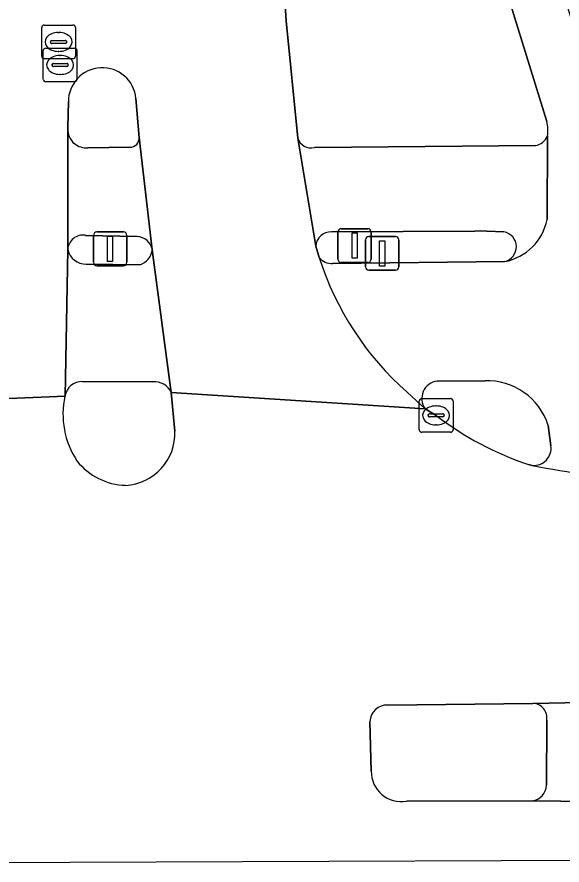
# Model space of a CAD drawing. Extents: x 160455 to 162082, y 388339 to 389736.
# Drawn here: x 161032.93 to 161049.11, y 388341.44 to 388366.62 of the extents above; entities that cross this region are included whole.
import ezdxf

# ---------------------------------------------------------------- set-up
doc = ezdxf.new("R2010")
doc.units = 0
for name, color, linetype in [('IMGEO_Drukknoppaal', 7, 'Continuous'), ('IMGEO_Fietspad_gesloten', 7, 'Continuous'), ('IMGEO_Fietspad_open', 7, 'Continuous'), ('IMGEO_Kolk', 7, 'Continuous'), ('IMGEO_Rijbaan_lokaal_gesloten', 7, 'Continuous'), ('IMGEO_Rijbaan_regionaal_gesloten', 7, 'Continuous'), ('IMGEO_Rioolput', 7, 'Continuous'), ('IMGEO_Verkeerseiland_gesloten', 7, 'Continuous'), ('IMGEO_Verkeerseiland_groen', 7, 'Continuous'), ('IMGEO_Verkeerseiland_open', 7, 'Continuous'), ('IMGEO_Verkeersregelinstallatiepaal', 7, 'Continuous'), ('IMGEO_Voetpad_gesloten', 7, 'Continuous'), ('IMGEO_Voetpad_open', 7, 'Continuous')]:
    doc.layers.add(name, color=color, linetype=linetype)

msp = doc.modelspace()

# ---------------------------------------------------------------- linework, layer by layer
at = {"layer": 'IMGEO_Drukknoppaal'}
for p, q in [((161043.276, 388359.202), (161043.276, 388360.002)), ((161043.276, 388360.002), (161043.276, 388359.202)), ((161043.376, 388360.102), (161044.166, 388360.102)), ((161044.166, 388360.102), (161043.376, 388360.102)), ((161044.266, 388360.002), (161044.266, 388359.202)), ((161044.266, 388359.202), (161044.266, 388360.002)), ((161044.166, 388359.102), (161043.376, 388359.102)), ((161043.376, 388359.102), (161044.166, 388359.102))]:
    msp.add_line(p, q, dxfattribs=at)
msp.add_lwpolyline([(161043.696, 388359.977), (161043.846, 388359.977), (161043.846, 388359.227), (161043.696, 388359.227), (161043.696, 388359.977)], dxfattribs=at)
for centre, start, end in [((161043.376, 388360.002), 90, 180), ((161043.376, 388360.002), 90, 180), ((161044.166, 388360.002), 0, 90), ((161044.166, 388360.002), 360, 90), ((161043.376, 388359.202), 180, 270), ((161043.376, 388359.202), 180, 270), ((161044.166, 388359.202), 270, 0), ((161044.166, 388359.202), 270, 0)]:
    msp.add_arc(centre, 0.1, start, end, dxfattribs=at)
at = {"layer": 'IMGEO_Fietspad_gesloten'}
for points in [[(161034.441, 388359.714), (161034.358, 388355.363)], [(161037.513, 388355.475), (161036.95, 388359.71)], [(161036.576, 388359.259), (161034.991, 388359.282)], [(161034.881, 388355.797), (161036.969, 388355.788)]]:
    msp.add_lwpolyline(points, dxfattribs=at)
for centre, radius, start, end in [((161034.979, 388359.833), 0.551, 192.4816, 271.2223), ((161036.398, 388359.787), 0.557, 288.6149, 352.0494), ((161034.857, 388355.293), 0.504, 87.3216, 172.0521), ((161037.016, 388355.241), 0.549, 25.2176, 94.953)]:
    msp.add_arc(centre, radius, start, end, dxfattribs=at)
at = {"layer": 'IMGEO_Fietspad_open'}
for points in [[(161051.029, 388361.449), (161050.366, 388363.516), (161049.829, 388365.153), (161049.057, 388367.639), (161048.549, 388369.152), (161047.068, 388368.677), (161048.656, 388363.519)], [(161048.675, 388363.081), (161048.669, 388360.611)], [(161047.409, 388359.357), (161042.3, 388359.3)], [(161045.402, 388355.812), (161046.815, 388355.821)], [(161044.511, 388355.482), (161045.044, 388354.987)], [(161048.702, 388354.496), (161048.782, 388353.89)], [(161051.554, 388346.314), (161048.243, 388346.243)], [(161048.656, 388345.747), (161048.647, 388343.813)], [(161048.228, 388343.347), (161051.624, 388343.309)]]:
    msp.add_lwpolyline(points, dxfattribs=at)
for centre, radius, start, end in [((161047.678, 388363.257), 1.013, 349.9855, 14.9822), ((161047.095, 388360.933), 1.607, 281.2853, 348.4412), ((161042.275, 388359.776), 0.476, 218.6668, 273.0338), ((161050.435, 388362.197), 8.955, 197.6788, 228.5824), ((161045.474, 388355.291), 0.526, 97.8466, 215.2376), ((161046.879, 388353.905), 1.917, 17.9472, 91.9019), ((161048.275, 388353.82), 0.512, 264.5447, 7.8759), ((161053.292, 388378.241), 25.441, 258.5133, 266.046), ((161048.236, 388345.817), 0.426, 350.5067, 89.0589), ((161048.165, 388343.825), 0.482, 277.4723, 358.6076)]:
    msp.add_arc(centre, radius, start, end, dxfattribs=at)
at = {"layer": 'IMGEO_Kolk'}
for p, q in [((161044.873, 388354.367), (161044.873, 388355.219)), ((161044.948, 388355.293), (161045.8, 388355.293)), ((161045.874, 388355.219), (161045.874, 388354.367)), ((161045.361, 388355.073), (161045.386, 388355.073)), ((161045.132, 388354.787), (161045.132, 388354.799)), ((161045.57, 388354.75), (161045.172, 388354.75)), ((161045.175, 388354.836), (161045.573, 388354.836)), ((161045.616, 388354.799), (161045.616, 388354.787)), ((161045.384, 388354.513), (161045.359, 388354.513)), ((161045.8, 388354.293), (161044.948, 388354.293))]:
    msp.add_line(p, q, dxfattribs=at)
for points in [[(161044.873, 388354.367), (161044.873, 388355.219)], [(161044.948, 388355.293), (161045.8, 388355.293)], [(161045.874, 388355.219), (161045.874, 388354.367)], [(161045.8, 388354.293), (161044.948, 388354.293)]]:
    msp.add_lwpolyline(points, dxfattribs=at)
for centre, radius, start, end in [((161044.95, 388355.217), 0.0765, 91.552, 178.448), ((161044.95, 388355.217), 0.0765, 91.552, 178.448), ((161045.798, 388355.217), 0.0765, 1.552, 88.448), ((161045.798, 388355.217), 0.0765, 1.552, 88.448), ((161045.172, 388354.796), 0.0403, 85.8775, 175.7526), ((161045.169, 388354.786), 0.0366, 178.938, 274.7102), ((161045.573, 388354.793), 0.043, 264.8664, 352.4533), ((161045.577, 388354.798), 0.0386, 1.7309, 96.639), ((161044.95, 388354.369), 0.0765, 181.552, 268.448), ((161044.95, 388354.369), 0.0765, 181.552, 268.448), ((161045.798, 388354.369), 0.0765, 271.552, 358.448), ((161045.798, 388354.369), 0.0765, 271.552, 358.448)]:
    msp.add_arc(centre, radius, start, end, dxfattribs=at)
for centre, major_axis, ratio, start_param, end_param in [((161045.36, 388354.793), (-0.387, 0.002), 0.722429, 4.712389, 7.853982), ((161045.385, 388354.793), (-0.39, 0.002), 0.717154, 1.570796, 4.712389)]:
    msp.add_ellipse(centre, major_axis=major_axis, ratio=ratio, start_param=start_param, end_param=end_param, dxfattribs=at)
at = {"layer": 'IMGEO_Rijbaan_lokaal_gesloten'}
for points in [[(161041.903, 388359.478), (161041.801, 388359.818), (161041.264, 388363.025), (161040.921, 388366.501), (161040.877, 388367.298)], [(161026, 388355.021), (161034.358, 388355.363), (161034.441, 388359.714), (161034.44, 388363.232), (161034.443, 388363.356), (161034.459, 388364.097)], [(161036.464, 388364.198), (161036.557, 388363.047), (161036.95, 388359.71), (161037.513, 388355.475), (161045.044, 388354.987), (161044.511, 388355.482)]]:
    msp.add_lwpolyline(points, dxfattribs=at)
for centre, radius, start, end in [((161035.463, 388364.11), 1.004, 5.028, 180.7395), ((161050.435, 388362.197), 8.955, 197.6788, 228.5824)]:
    msp.add_arc(centre, radius, start, end, dxfattribs=at)
at = {"layer": 'IMGEO_Rijbaan_regionaal_gesloten'}
for points in [[(161045.374, 388354.793), (161045.044, 388354.987), (161037.513, 388355.475), (161037.618, 388354.328)], [(161034.358, 388355.363), (161026, 388355.021), (161025.74, 388354.763)], [(161048.226, 388353.31), (161048.118, 388353.332)], [(161043.937, 388346.195), (161048.243, 388346.243), (161051.554, 388346.314), (161055.039, 388346.355), (161055.08, 388349.504), (161055.126, 388352.818), (161051.538, 388352.861)], [(161018.422, 388351.398), (161015.033, 388351.167), (161011.621, 388351.037), (161011.668, 388346.244), (161011.715, 388341.445), (161034.497, 388341.53), (161054.991, 388341.606)], [(161043.448, 388344.23), (161043.41, 388345.704)], [(161054.991, 388341.606), (161055.001, 388343.378), (161051.624, 388343.309), (161048.228, 388343.347), (161044.49, 388343.34)]]:
    msp.add_lwpolyline(points, dxfattribs=at)
for centre, radius, start, end in [((161036.799, 388354.821), 2.501, 167.4724, 213.5042), ((161051.092, 388362.224), 9.376, 232.4253, 251.51), ((161036.071, 388354.263), 1.549, 273.1921, 2.3988), ((161036.214, 388354.632), 1.916, 218.48, 268.2947), ((161053.292, 388378.241), 25.441, 258.5133, 266.046), ((161043.92, 388345.684), 0.511, 88.138, 177.8113), ((161044.338, 388344.217), 0.89, 179.1512, 279.8457)]:
    msp.add_arc(centre, radius, start, end, dxfattribs=at)
at = {"layer": 'IMGEO_Rioolput'}
for p, q in [((161033.667, 388365.452), (161033.667, 388366.304)), ((161033.742, 388366.378), (161034.594, 388366.378)), ((161034.668, 388366.304), (161034.668, 388365.452)), ((161034.155, 388366.158), (161034.18, 388366.158)), ((161033.926, 388365.872), (161033.926, 388365.884)), ((161034.364, 388365.835), (161033.966, 388365.835)), ((161033.969, 388365.921), (161034.367, 388365.921)), ((161034.41, 388365.884), (161034.41, 388365.872)), ((161033.713, 388364.769), (161033.713, 388365.621)), ((161033.788, 388365.695), (161034.64, 388365.695)), ((161034.178, 388365.598), (161034.153, 388365.598)), ((161034.714, 388365.621), (161034.714, 388364.769)), ((161034.594, 388365.378), (161033.742, 388365.378)), ((161034.015, 388365.238), (161034.413, 388365.238)), ((161034.201, 388365.475), (161034.226, 388365.475)), ((161033.972, 388365.189), (161033.972, 388365.201)), ((161034.41, 388365.152), (161034.012, 388365.152)), ((161034.456, 388365.201), (161034.456, 388365.189)), ((161034.224, 388364.915), (161034.199, 388364.915)), ((161034.64, 388364.695), (161033.788, 388364.695))]:
    msp.add_line(p, q, dxfattribs=at)
for points in [[(161033.667, 388365.452), (161033.667, 388366.304)], [(161033.742, 388366.378), (161034.594, 388366.378)], [(161034.668, 388366.304), (161034.668, 388365.452)], [(161033.713, 388364.769), (161033.713, 388365.621)], [(161033.788, 388365.695), (161034.64, 388365.695)], [(161034.714, 388365.621), (161034.714, 388364.769)], [(161034.594, 388365.378), (161033.742, 388365.378)], [(161034.64, 388364.695), (161033.788, 388364.695)]]:
    msp.add_lwpolyline(points, dxfattribs=at)
for centre, radius, start, end in [((161033.744, 388366.302), 0.0765, 91.552, 178.448), ((161033.744, 388366.302), 0.0765, 91.552, 178.448), ((161034.592, 388366.302), 0.0765, 1.552, 88.448), ((161034.592, 388366.302), 0.0765, 1.552, 88.448), ((161033.966, 388365.881), 0.0403, 85.8775, 175.7526), ((161033.963, 388365.871), 0.0366, 178.938, 274.7102), ((161034.367, 388365.878), 0.043, 264.8664, 352.4533), ((161034.371, 388365.883), 0.0386, 1.7309, 96.639), ((161033.79, 388365.619), 0.0765, 91.552, 178.448), ((161033.79, 388365.619), 0.0765, 91.552, 178.448), ((161034.638, 388365.619), 0.0765, 1.552, 88.448), ((161034.638, 388365.619), 0.0765, 1.552, 88.448), ((161033.744, 388365.454), 0.0765, 181.552, 268.448), ((161033.744, 388365.454), 0.0765, 181.552, 268.448), ((161034.012, 388365.198), 0.0403, 85.8775, 175.7526), ((161034.417, 388365.2), 0.0386, 1.7309, 96.639), ((161034.592, 388365.454), 0.0765, 271.552, 358.448), ((161034.592, 388365.454), 0.0765, 271.552, 358.448), ((161034.009, 388365.188), 0.0366, 178.938, 274.7102), ((161034.413, 388365.195), 0.043, 264.8664, 352.4533), ((161033.79, 388364.771), 0.0765, 181.552, 268.448), ((161033.79, 388364.771), 0.0765, 181.552, 268.448), ((161034.638, 388364.771), 0.0765, 271.552, 358.448), ((161034.638, 388364.771), 0.0765, 271.552, 358.448)]:
    msp.add_arc(centre, radius, start, end, dxfattribs=at)
for centre, major_axis, ratio, start_param, end_param in [((161034.154, 388365.878), (-0.387, 0.002), 0.722429, 4.712389, 7.853982), ((161034.179, 388365.878), (-0.39, 0.002), 0.717154, 1.570796, 4.712389), ((161034.2, 388365.195), (-0.387, 0.002), 0.722429, 4.712389, 7.853982), ((161034.225, 388365.195), (-0.39, 0.002), 0.717154, 1.570796, 4.712389)]:
    msp.add_ellipse(centre, major_axis=major_axis, ratio=ratio, start_param=start_param, end_param=end_param, dxfattribs=at)
at = {"layer": 'IMGEO_Verkeerseiland_gesloten'}
for points in [[(161034.459, 388364.097), (161034.443, 388363.356), (161034.44, 388363.232)], [(161036.557, 388363.047), (161036.464, 388364.198)], [(161035.036, 388362.74), (161036.28, 388362.755)], [(161036.5, 388360.102), (161034.963, 388360.138)], [(161034.991, 388359.282), (161036.576, 388359.259)], [(161036.969, 388355.788), (161034.881, 388355.797)], [(161037.618, 388354.328), (161037.513, 388355.475)], [(161048.243, 388346.243), (161043.937, 388346.195)], [(161043.41, 388345.704), (161043.448, 388344.23)], [(161048.647, 388343.813), (161048.656, 388345.747)], [(161044.49, 388343.34), (161048.228, 388343.347)]]:
    msp.add_lwpolyline(points, dxfattribs=at)
for centre, radius, start, end in [((161035.463, 388364.11), 1.004, 5.028, 180.7395), ((161034.983, 388363.283), 0.546, 185.3606, 275.5599), ((161036.294, 388363.019), 0.264, 266.9114, 6.1087), ((161034.886, 388359.7), 0.445, 80.0065, 178.1647), ((161036.471, 388359.614), 0.489, 11.3138, 86.5672), ((161034.979, 388359.833), 0.551, 192.4816, 271.2223), ((161036.398, 388359.787), 0.557, 288.6149, 352.0494), ((161034.857, 388355.293), 0.504, 87.3216, 172.0521), ((161037.016, 388355.241), 0.549, 25.2176, 94.953), ((161036.799, 388354.821), 2.501, 167.4724, 213.5042), ((161036.071, 388354.263), 1.549, 273.1921, 2.3988), ((161036.214, 388354.632), 1.916, 218.48, 268.2947), ((161043.92, 388345.684), 0.511, 88.138, 177.8113), ((161048.236, 388345.817), 0.426, 350.5067, 89.0589), ((161044.338, 388344.217), 0.89, 179.1512, 279.8457), ((161048.165, 388343.825), 0.482, 277.4723, 358.6076)]:
    msp.add_arc(centre, radius, start, end, dxfattribs=at)
at = {"layer": 'IMGEO_Verkeerseiland_groen'}
for points in [[(161048.656, 388363.519), (161047.068, 388368.677)], [(161040.877, 388367.298), (161040.921, 388366.501), (161041.264, 388363.025)], [(161041.763, 388362.742), (161048.33, 388362.803)]]:
    msp.add_lwpolyline(points, dxfattribs=at)
for centre, radius, start, end in [((161047.678, 388363.257), 1.013, 349.9855, 14.9822), ((161041.671, 388363.161), 0.429, 198.4925, 282.3894), ((161048.233, 388363.277), 0.484, 281.599, 336.1246)]:
    msp.add_arc(centre, radius, start, end, dxfattribs=at)
at = {"layer": 'IMGEO_Verkeerseiland_open'}
for points in [[(161047.385, 388360.24), (161046.88, 388360.263), (161046.701, 388360.268), (161046.521, 388360.263), (161042.266, 388360.238)], [(161041.801, 388359.818), (161041.903, 388359.478)], [(161042.3, 388359.3), (161047.409, 388359.357)], [(161046.815, 388355.821), (161045.402, 388355.812)], [(161045.044, 388354.987), (161045.374, 388354.793)], [(161048.782, 388353.89), (161048.702, 388354.496)], [(161048.118, 388353.332), (161048.226, 388353.31)]]:
    msp.add_lwpolyline(points, dxfattribs=at)
for centre, radius, start, end in [((161042.245, 388359.794), 0.444, 87.2728, 176.9055), ((161047.303, 388359.796), 0.452, 283.6079, 79.5059), ((161042.275, 388359.776), 0.476, 218.6668, 273.0338), ((161045.474, 388355.291), 0.526, 97.8466, 215.2376), ((161046.879, 388353.905), 1.917, 17.9472, 91.9019), ((161051.092, 388362.224), 9.376, 232.4253, 251.51), ((161048.275, 388353.82), 0.512, 264.5447, 7.8759)]:
    msp.add_arc(centre, radius, start, end, dxfattribs=at)
at = {"layer": 'IMGEO_Verkeersregelinstallatiepaal'}
for p, q in [((161035.301, 388360.237), (161036.091, 388360.237)), ((161036.091, 388360.237), (161035.301, 388360.237)), ((161042.457, 388359.435), (161042.457, 388360.235)), ((161042.457, 388360.235), (161042.457, 388359.435)), ((161042.557, 388360.335), (161043.347, 388360.335)), ((161043.347, 388360.335), (161042.557, 388360.335)), ((161043.447, 388360.235), (161043.447, 388359.435)), ((161043.447, 388359.435), (161043.447, 388360.235)), ((161035.201, 388359.337), (161035.201, 388360.137)), ((161035.201, 388360.137), (161035.201, 388359.337)), ((161036.191, 388360.137), (161036.191, 388359.337)), ((161036.191, 388359.337), (161036.191, 388360.137)), ((161036.091, 388359.237), (161035.301, 388359.237)), ((161035.301, 388359.237), (161036.091, 388359.237)), ((161043.347, 388359.335), (161042.557, 388359.335)), ((161042.557, 388359.335), (161043.347, 388359.335))]:
    msp.add_line(p, q, dxfattribs=at)
for points in [[(161042.877, 388360.21), (161043.027, 388360.21), (161043.027, 388359.46), (161042.877, 388359.46), (161042.877, 388360.21)], [(161035.621, 388360.112), (161035.771, 388360.112), (161035.771, 388359.362), (161035.621, 388359.362), (161035.621, 388360.112)]]:
    msp.add_lwpolyline(points, dxfattribs=at)
for centre, start, end in [((161035.301, 388360.137), 90, 180), ((161035.301, 388360.137), 90, 180), ((161036.091, 388360.137), 0, 90), ((161036.091, 388360.137), 360, 90), ((161042.557, 388360.235), 90, 180), ((161042.557, 388360.235), 90, 180), ((161043.347, 388360.235), 0, 90), ((161043.347, 388360.235), 360, 90), ((161042.557, 388359.435), 180, 270), ((161042.557, 388359.435), 180, 270), ((161043.347, 388359.435), 270, 0), ((161043.347, 388359.435), 270, 0), ((161035.301, 388359.337), 180, 270), ((161035.301, 388359.337), 180, 270), ((161036.091, 388359.337), 270, 0), ((161036.091, 388359.337), 270, 0)]:
    msp.add_arc(centre, 0.1, start, end, dxfattribs=at)
at = {"layer": 'IMGEO_Voetpad_gesloten'}
for points in [[(161034.44, 388363.232), (161034.441, 388359.714)], [(161036.95, 388359.71), (161036.557, 388363.047)], [(161036.28, 388362.755), (161035.036, 388362.74)], [(161034.963, 388360.138), (161036.5, 388360.102)]]:
    msp.add_lwpolyline(points, dxfattribs=at)
for centre, radius, start, end in [((161034.983, 388363.283), 0.546, 185.3606, 275.5599), ((161036.294, 388363.019), 0.264, 266.9114, 6.1087), ((161034.886, 388359.7), 0.445, 80.0065, 178.1647), ((161036.471, 388359.614), 0.489, 11.3138, 86.5672)]:
    msp.add_arc(centre, radius, start, end, dxfattribs=at)
at = {"layer": 'IMGEO_Voetpad_open'}
for points in [[(161041.264, 388363.025), (161041.801, 388359.818)], [(161048.669, 388360.611), (161048.675, 388363.081)], [(161048.33, 388362.803), (161041.763, 388362.742)], [(161042.266, 388360.238), (161046.521, 388360.263), (161046.701, 388360.268), (161046.88, 388360.263), (161047.385, 388360.24)]]:
    msp.add_lwpolyline(points, dxfattribs=at)
for centre, radius, start, end in [((161041.671, 388363.161), 0.429, 198.4925, 282.3894), ((161048.233, 388363.277), 0.484, 281.599, 336.1246), ((161047.095, 388360.933), 1.607, 281.2853, 348.4412), ((161042.245, 388359.794), 0.444, 87.2728, 176.9055), ((161047.303, 388359.796), 0.452, 283.6079, 79.5059)]:
    msp.add_arc(centre, radius, start, end, dxfattribs=at)

doc.saveas('drawing.dxf')
